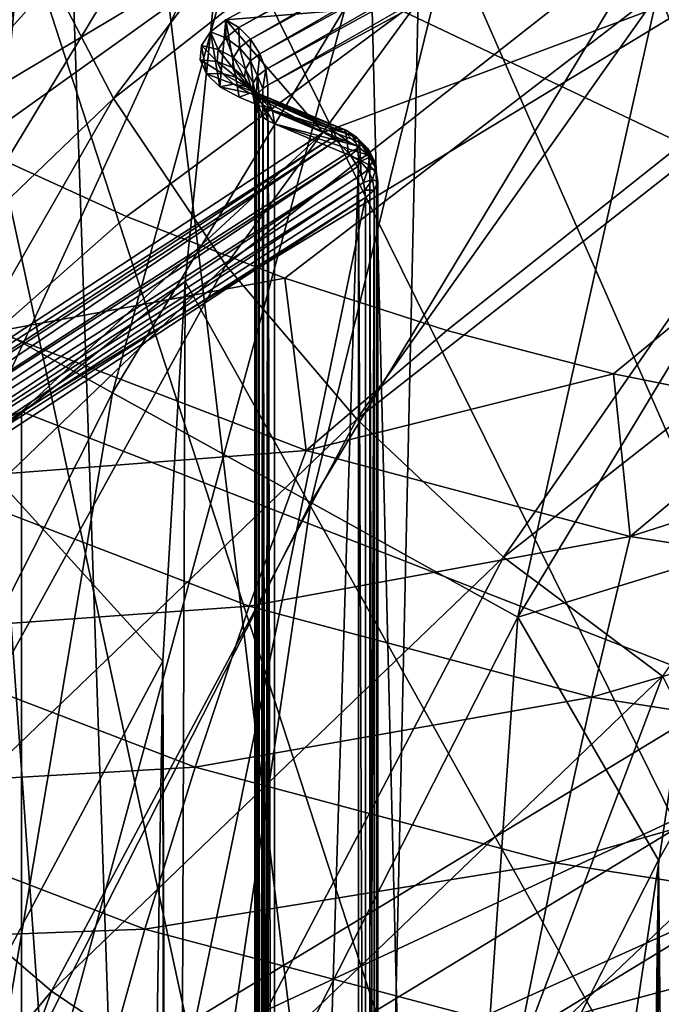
# Model space of a CAD drawing. Header units: metres. Extents: x -109 to 109, y -78 to 121.
# Tile 638 of 656: x -18.58 to -17.41, y -26.57 to -24.77. Entities that reach past the tile are written whole.
import ezdxf

# ---------------------------------------------------------------- set-up
doc = ezdxf.new("R2010")
doc.units = ezdxf.units.M
doc.layers.add('solid_508554_SW0001', color=7, linetype='CONTINUOUS')

msp = doc.modelspace()

# ---------------------------------------------------------------- linework, layer by layer
at = {"layer": 'solid_508554_SW0001'}
for points in [[(-18.938959, -24.858015, -28.78706), (-19.199579, -24.698967, -28.871626), (-5.75, -15.767006, -33.620834)], [(-18.667185, -25.00234, -28.710321), (-18.938959, -24.858015, -28.78706), (-5.75, -15.767006, -33.620834)], [(-18.386297, -25.130838, -28.641996), (-18.667185, -25.00234, -28.710321), (-5.75, -15.767006, -33.620834)], [(-18.097937, -25.242777, -28.582478), (-18.386297, -25.130838, -28.641996), (-5.75, -15.767006, -33.620834)], [(-17.802366, -25.338112, -28.531788), (-18.097937, -25.242777, -28.582478), (-5.75, -15.767006, -33.620834)], [(-17.499182, -25.416941, -28.489874), (-17.802366, -25.338112, -28.531788), (-5.75, -15.767006, -33.620834)], [(-17.189466, -25.478918, -28.456921), (-17.499182, -25.416941, -28.489874), (-5.75, -15.767006, -33.620834)], [(-17.245073, -20.810415, -61), (-17.466576, -21.391516, -61), (-14.749202, -31.574373, -61)], [(-17.466576, -21.391516, -61), (-17.665234, -21.992289, -61), (-14.749202, -31.574373, -61)], [(-18.132528, -35.025974, 6.401438), (-18.551504, -22.714123, -1.026166), (-19.574522, -21.858002, 0.456679)], [(-19.132441, -34.18919, 7.850794), (-18.132528, -35.025974, 6.401438), (-19.574522, -21.858002, 0.456679)], [(-17.665234, -21.992289, -61), (-17.839844, -22.611622, -61), (-14.749202, -31.574373, -61)], [(-17.839844, -22.611622, -61), (-17.989431, -23.248308, -61), (-14.749202, -31.574373, -61)], [(-16.986622, -35.814579, 5.03554), (-17.379122, -23.520947, -2.423625), (-18.551504, -22.714123, -1.026166)], [(-18.132528, -35.025974, 6.401438), (-16.986622, -35.814579, 5.03554), (-18.551504, -22.714123, -1.026166)], [(-17.989431, -23.248308, -61), (-18.113123, -23.901052, -61), (-14.749202, -31.574373, -61)], [(-18.969759, -23.390863, -14.314164), (-19.085489, -26.21608, -19.207582), (-18.133165, -27.263664, -21.022051)], [(-18.969759, -23.390863, -14.314164), (-18.133165, -27.263664, -21.022051), (-17.357225, -28.344933, -22.894863)], [(-16.897495, -24.138918, -15.609831), (-18.969759, -23.390863, -14.314164), (-17.357225, -28.344933, -22.894863)], [(-16.220146, -23.474487, 35.87389), (-17.972782, -30.030581, 40.9184), (-16.176208, -29.305265, 42.174683)], [(-16.220146, -23.474487, 35.87389), (-17.047892, -23.837442, 35.245232), (-17.972782, -30.030581, 40.9184)], [(-18.333893, -23.905783, -74.723236), (-19.053038, -25.09617, -74.723236), (-18.588671, -23.738413, -74.403091)], [(-18.576471, -24.595446, 26.584503), (-17.571026, -23.80633, 27.951292), (-18.409836, -24.915483, 26.658184)], [(-17.571026, -23.80633, 27.951292), (-17.413408, -24.133446, 28.012714), (-18.409836, -24.915483, 26.658184)], [(-17.047892, -23.837442, 35.245232), (-17.843187, -24.218107, 34.585899), (-17.972782, -30.030581, 40.9184)], [(-18.74811, -25.265102, -74.995102), (-19.053038, -25.09617, -74.723236), (-18.333893, -23.905783, -74.723236)], [(-18.042561, -24.097164, -74.995102), (-18.74811, -25.265102, -74.995102), (-18.333893, -23.905783, -74.723236)], [(-18.113123, -23.901052, -61), (-18.210079, -24.568443, -61), (-14.749202, -31.574373, -61)], [(-17.784168, -24.015579, 33.546978), (-19.165596, -24.800383, 32.187656), (-17.906483, -24.032631, 33.692188)], [(-19.023275, -24.811388, 32.061317), (-19.165596, -24.800383, 32.187656), (-17.784168, -24.015579, 33.546978)], [(-17.652105, -24.032413, 33.410545), (-19.023275, -24.811388, 32.061317), (-17.784168, -24.015579, 33.546978)], [(-16.81093, -24.017006, 33.401325), (-18.205173, -24.772152, 32.093372), (-17.274574, -24.695345, 32.226406)], [(-18.181587, -24.786373, 32.078533), (-18.205173, -24.772152, 32.093372), (-16.81093, -24.017006, 33.401325)], [(-16.95022, -24.113001, 33.244846), (-18.181587, -24.786373, 32.078533), (-16.81093, -24.017006, 33.401325)], [(-17.906483, -24.032631, 33.692188), (-19.297411, -24.822832, 32.323517), (-18.014605, -24.082952, 33.840897)], [(-19.165596, -24.800383, 32.187656), (-19.297411, -24.822832, 32.323517), (-17.906483, -24.032631, 33.692188)], [(-17.652105, -24.032413, 33.410545), (-18.584095, -24.677492, 32.257332), (-19.023275, -24.811388, 32.061317)], [(-18.014605, -24.082952, 33.840897), (-19.413933, -24.877926, 32.463966), (-18.104607, -24.164713, 33.987705)], [(-19.297411, -24.822832, 32.323517), (-19.413933, -24.877926, 32.463966), (-18.014605, -24.082952, 33.840897)], [(-18.411543, -25.451563, -75.212791), (-18.74811, -25.265102, -74.995102), (-18.042561, -24.097164, -74.995102)], [(-17.721001, -24.308403, -75.212791), (-18.411543, -25.451563, -75.212791), (-18.042561, -24.097164, -74.995102)], [(-16.95022, -24.113001, 33.244846), (-18.160288, -24.807703, 32.07003), (-18.181587, -24.786373, 32.078533)], [(-16.930365, -24.13512, 33.234982), (-18.160288, -24.807703, 32.07003), (-16.95022, -24.113001, 33.244846)], [(-18.409836, -24.915483, 26.658184), (-17.413408, -24.133446, 28.012714), (-18.205057, -25.219099, 26.696959)], [(-17.413408, -24.133446, 28.012714), (-17.219713, -24.445761, 28.036423), (-18.205057, -25.219099, 26.696959)], [(-16.930365, -24.13512, 33.234982), (-18.143393, -24.83404, 32.068726), (-18.160288, -24.807703, 32.07003)], [(-16.914612, -24.162083, 33.23259), (-18.143393, -24.83404, 32.068726), (-16.930365, -24.13512, 33.234982)], [(-16.740446, -24.139076, 33.389893), (-18.128841, -29.914003, 34.987427), (-18.128841, -24.891056, 32.087425)], [(-16.740446, -24.139076, 33.389893), (-16.740446, -29.162024, 36.289894), (-18.128841, -29.914003, 34.987427)], [(-16.740446, -24.139076, 33.389893), (-18.128841, -24.891056, 32.087425), (-16.90451, -24.191244, 33.237911)], [(-16.914612, -24.162083, 33.23259), (-18.132557, -24.862801, 32.074741), (-18.143393, -24.83404, 32.068726)], [(-16.90451, -24.191244, 33.237911), (-18.132557, -24.862801, 32.074741), (-16.914612, -24.162083, 33.23259)], [(-18.104607, -24.164713, 33.987705), (-19.510925, -24.963657, 32.603893), (-18.173218, -24.274942, 34.127277)], [(-19.413933, -24.877926, 32.463966), (-19.510925, -24.963657, 32.603893), (-18.104607, -24.164713, 33.987705)], [(-16.90451, -24.191244, 33.237911), (-18.128841, -24.891056, 32.087425), (-18.132557, -24.862801, 32.074741)], [(-17.843187, -24.218107, 34.585899), (-19.63987, -30.829468, 39.534691), (-17.972782, -30.030581, 40.9184)], [(-17.843187, -24.218107, 34.585899), (-18.604519, -24.615755, 33.897156), (-19.63987, -30.829468, 39.534691)], [(-18.701353, -24.265934, 26.477512), (-18.576471, -24.595446, 26.584503), (-19.44054, -25.425375, 25.147022)], [(-18.173218, -24.274942, 34.127277), (-19.584866, -25.076914, 32.73822), (-18.604519, -24.615755, 33.897156)], [(-19.510925, -24.963657, 32.603893), (-19.584866, -25.076914, 32.73822), (-18.173218, -24.274942, 34.127277)], [(-18.050648, -25.651503, -75.371582), (-18.411543, -25.451563, -75.212791), (-17.721001, -24.308403, -75.212791)], [(-17.376194, -24.534912, -75.371582), (-18.050648, -25.651503, -75.371582), (-17.721001, -24.308403, -75.212791)], [(-18.707024, -24.331333, -5.906061), (-17.548359, -40.58149, 3.166635), (-19.011023, -39.783382, 4.548999)], [(-18.707024, -24.331333, -5.906061), (-17.939276, -24.729208, -6.595201), (-17.548359, -40.58149, 3.166635)], [(-18.565868, -24.47917, -60.973343), (-18.92256, -24.434103, -60.892982), (-19.025051, -25.538431, -60.892982)], [(-18.205057, -25.219099, 26.696959), (-17.219713, -24.445761, 28.036423), (-17.966581, -25.499708, 26.699986)], [(-17.219713, -24.445761, 28.036423), (-16.994146, -24.736498, 28.021902), (-17.966581, -25.499708, 26.699986)], [(-17.410236, -24.45602, -7.445719), (-17.137711, -25.110044, -7.254829), (-17.939276, -24.729208, -6.595201)], [(-18.666147, -25.559782, -60.973343), (-18.565868, -24.47917, -60.973343), (-19.025051, -25.538431, -60.892982)], [(-18.666147, -25.559782, -60.973343), (-18.210079, -24.568443, -61), (-18.565868, -24.47917, -60.973343)], [(-17.673256, -25.86058, -75.46801), (-18.050648, -25.651503, -75.371582), (-17.376194, -24.534912, -75.371582)], [(-17.015629, -24.771774, -75.46801), (-17.673256, -25.86058, -75.46801), (-17.376194, -24.534912, -75.371582)], [(-18.514803, -24.695494, 32.197105), (-18.777748, -24.988598, 31.718481), (-18.087002, -24.574907, 32.435013)], [(-18.584095, -24.677492, 32.257332), (-18.087002, -24.574907, 32.435013), (-18.777748, -24.988598, 31.718481)], [(-18.666147, -25.559782, -60.973343), (-18.279388, -25.248926, -61), (-18.210079, -24.568443, -61)], [(-18.210079, -24.568443, -61), (-18.279388, -25.248926, -61), (-14.749202, -31.574373, -61)], [(-19.918983, -25.452042, 30.799839), (-18.514803, -24.695494, 32.197105), (-18.627588, -24.610552, 32.257343)], [(-19.44054, -25.425375, 25.147022), (-18.576471, -24.595446, 26.584503), (-19.266151, -25.737968, 25.233599)], [(-18.576471, -24.595446, 26.584503), (-18.409836, -24.915483, 26.658184), (-19.266151, -25.737968, 25.233599)], [(-19.918983, -25.452042, 30.799839), (-19.798378, -25.531889, 30.748426), (-18.514803, -24.695494, 32.197105)], [(-18.514803, -24.695494, 32.197105), (-19.798378, -25.531889, 30.748426), (-18.777748, -24.988598, 31.718481)], [(-17.274578, -25.994383, 32.976406), (-17.274574, -24.695345, 32.226406), (-18.577585, -25.486036, 30.856888)], [(-18.027857, -24.977638, 31.737461), (-18.577585, -25.486036, 30.856888), (-17.274574, -24.695345, 32.226406)], [(-18.205173, -24.772152, 32.093372), (-18.027857, -24.977638, 31.737461), (-17.274574, -24.695345, 32.226406)], [(-17.966581, -25.499708, 26.699986), (-16.994146, -24.736498, 28.021902), (-17.699585, -25.751219, 26.667196)], [(-17.939276, -24.729208, -6.595201), (-17.137711, -25.110044, -7.254829), (-17.548359, -40.58149, 3.166635)], [(-16.994146, -24.736498, 28.021902), (-16.7416, -24.999352, 27.969469), (-17.699585, -25.751219, 26.667196)], [(-18.205173, -24.772152, 32.093372), (-18.233477, -24.794178, 32.055225), (-18.216427, -24.894051, 31.882238)], [(-18.205526, -24.804985, 32.046288), (-18.233477, -24.794178, 32.055225), (-18.205173, -24.772152, 32.093372)], [(-18.205173, -24.772152, 32.093372), (-18.216427, -24.894051, 31.882238), (-18.181068, -24.913359, 31.848795)], [(-18.181587, -24.786373, 32.078533), (-18.205526, -24.804985, 32.046288), (-18.205173, -24.772152, 32.093372)], [(-18.205173, -24.772152, 32.093372), (-18.181068, -24.913359, 31.848795), (-18.027857, -24.977638, 31.737461)], [(-17.015629, -24.771774, -75.46801), (-17.062527, -25.673107, -75.5), (-17.673256, -25.86058, -75.46801)], [(-18.180279, -24.823238, 32.043106), (-18.205526, -24.804985, 32.046288), (-18.181587, -24.786373, 32.078533)], [(-18.160288, -24.807703, 32.07003), (-18.180279, -24.823238, 32.043106), (-18.181587, -24.786373, 32.078533)], [(-18.233477, -24.794178, 32.055225), (-18.249372, -24.819117, 32.012032), (-18.240545, -24.870821, 31.922474)], [(-18.218987, -24.826065, 32.009762), (-18.249372, -24.819117, 32.012032), (-18.233477, -24.794178, 32.055225)], [(-18.233477, -24.794178, 32.055225), (-18.240545, -24.870821, 31.922474), (-18.216427, -24.894051, 31.882238)], [(-18.205526, -24.804985, 32.046288), (-18.218987, -24.826065, 32.009762), (-18.233477, -24.794178, 32.055225)], [(-18.191517, -24.840837, 32.012604), (-18.218987, -24.826065, 32.009762), (-18.205526, -24.804985, 32.046288)], [(-18.180279, -24.823238, 32.043106), (-18.191517, -24.840837, 32.012604), (-18.205526, -24.804985, 32.046288)], [(-18.160248, -24.847136, 32.046017), (-18.180279, -24.823238, 32.043106), (-18.160288, -24.807703, 32.07003)], [(-18.143393, -24.83404, 32.068726), (-18.160248, -24.847136, 32.046017), (-18.160288, -24.807703, 32.07003)], [(-18.249372, -24.819117, 32.012032), (-18.251783, -24.845261, 31.966747), (-18.240545, -24.870821, 31.922474)], [(-18.221041, -24.848173, 31.97146), (-18.251783, -24.845261, 31.966747), (-18.249372, -24.819117, 32.012032)], [(-18.218987, -24.826065, 32.009762), (-18.221041, -24.848173, 31.97146), (-18.249372, -24.819117, 32.012032)], [(-18.193233, -24.859293, 31.980621), (-18.221041, -24.848173, 31.97146), (-18.218987, -24.826065, 32.009762)], [(-18.191517, -24.840837, 32.012604), (-18.193233, -24.859293, 31.980621), (-18.218987, -24.826065, 32.009762)], [(-18.169722, -24.861971, 32.020294), (-18.191517, -24.840837, 32.012604), (-18.180279, -24.823238, 32.043106)], [(-18.160248, -24.847136, 32.046017), (-18.169722, -24.861971, 32.020294), (-18.180279, -24.823238, 32.043106)], [(-18.171167, -24.877529, 31.993324), (-18.193233, -24.859293, 31.980621), (-18.191517, -24.840837, 32.012604)], [(-18.169722, -24.861971, 32.020294), (-18.171167, -24.877529, 31.993324), (-18.191517, -24.840837, 32.012604)], [(-18.147398, -24.874332, 32.054737), (-18.160248, -24.847136, 32.046017), (-18.143393, -24.83404, 32.068726)], [(-18.132557, -24.862801, 32.074741), (-18.147398, -24.874332, 32.054737), (-18.143393, -24.83404, 32.068726)], [(-18.211548, -24.869793, 31.934006), (-18.240545, -24.870821, 31.922474), (-18.251783, -24.845261, 31.966747)], [(-18.221041, -24.848173, 31.97146), (-18.211548, -24.869793, 31.934006), (-18.251783, -24.845261, 31.966747)], [(-18.185307, -24.87734, 31.949343), (-18.211548, -24.869793, 31.934006), (-18.221041, -24.848173, 31.97146)], [(-18.193233, -24.859293, 31.980621), (-18.185307, -24.87734, 31.949343), (-18.221041, -24.848173, 31.97146)], [(-18.164484, -24.892742, 31.966949), (-18.185307, -24.87734, 31.949343), (-18.193233, -24.859293, 31.980621)], [(-18.171167, -24.877529, 31.993324), (-18.164484, -24.892742, 31.966949), (-18.193233, -24.859293, 31.980621)], [(-18.157011, -24.901094, 32.008324), (-18.171167, -24.877529, 31.993324), (-18.169722, -24.861971, 32.020294)], [(-18.155741, -24.887396, 32.032082), (-18.169722, -24.861971, 32.020294), (-18.160248, -24.847136, 32.046017)], [(-18.155741, -24.887396, 32.032082), (-18.157011, -24.901094, 32.008324), (-18.169722, -24.861971, 32.020294)], [(-18.147398, -24.874332, 32.054737), (-18.155741, -24.887396, 32.032082), (-18.160248, -24.847136, 32.046017)], [(-18.211548, -24.869793, 31.934006), (-18.191156, -24.889441, 31.899965), (-18.240545, -24.870821, 31.922474)], [(-18.191156, -24.889441, 31.899965), (-18.216427, -24.894051, 31.882238), (-18.240545, -24.870821, 31.922474)], [(-18.16828, -24.893742, 31.920916), (-18.191156, -24.889441, 31.899965), (-18.211548, -24.869793, 31.934006)], [(-18.185307, -24.87734, 31.949343), (-18.16828, -24.893742, 31.920916), (-18.211548, -24.869793, 31.934006)], [(-18.150126, -24.906567, 31.942978), (-18.16828, -24.893742, 31.920916), (-18.185307, -24.87734, 31.949343)], [(-18.164484, -24.892742, 31.966949), (-18.150126, -24.906567, 31.942978), (-18.185307, -24.87734, 31.949343)], [(-18.151119, -24.914488, 31.985096), (-18.164484, -24.892742, 31.966949), (-18.171167, -24.877529, 31.993324)], [(-18.157011, -24.901094, 32.008324), (-18.151119, -24.914488, 31.985096), (-18.171167, -24.877529, 31.993324)], [(-18.147398, -24.874332, 32.054737), (-18.149879, -24.911966, 32.051208), (-18.155741, -24.887396, 32.032082)], [(-18.147398, -24.874332, 32.054737), (-18.145102, -24.90447, 32.064194), (-18.149879, -24.911966, 32.051208)], [(-18.132557, -24.862801, 32.074741), (-18.138031, -24.897442, 32.076363), (-18.147398, -24.874332, 32.054737)], [(-18.147398, -24.874332, 32.054737), (-18.138031, -24.897442, 32.076363), (-18.145102, -24.90447, 32.064194)], [(-18.132557, -24.862801, 32.074741), (-18.128841, -24.891056, 32.087425), (-18.138031, -24.897442, 32.076363)], [(-18.191156, -24.889441, 31.899965), (-18.161263, -24.905771, 31.87167), (-18.216427, -24.894051, 31.882238)], [(-18.161263, -24.905771, 31.87167), (-18.181068, -24.913359, 31.848795), (-18.216427, -24.894051, 31.882238)], [(-18.191156, -24.889441, 31.899965), (-18.143318, -24.907373, 31.897287), (-18.161263, -24.905771, 31.87167)], [(-18.16828, -24.893742, 31.920916), (-18.143318, -24.907373, 31.897287), (-18.191156, -24.889441, 31.899965)], [(-18.16828, -24.893742, 31.920916), (-18.129078, -24.918056, 31.923054), (-18.143318, -24.907373, 31.897287)], [(-18.150126, -24.906567, 31.942978), (-18.129078, -24.918056, 31.923054), (-18.16828, -24.893742, 31.920916)], [(-18.138474, -24.926659, 31.963985), (-18.150126, -24.906567, 31.942978), (-18.164484, -24.892742, 31.966949)], [(-18.151119, -24.914488, 31.985096), (-18.138474, -24.926659, 31.963985), (-18.164484, -24.892742, 31.966949)], [(-18.155741, -24.887396, 32.032082), (-18.152248, -24.919743, 32.037739), (-18.157011, -24.901094, 32.008324)], [(-18.155741, -24.887396, 32.032082), (-18.149879, -24.911966, 32.051208), (-18.152248, -24.919743, 32.037739)], [(-18.145102, -29.927418, 34.964191), (-18.145102, -24.90447, 32.064194), (-18.138031, -24.897442, 32.076363)], [(-18.138031, -29.920389, 34.976364), (-18.145102, -29.927418, 34.964191), (-18.138031, -24.897442, 32.076363)], [(-18.138031, -29.920389, 34.976364), (-18.128841, -24.891056, 32.087425), (-18.128841, -29.914003, 34.987427)], [(-18.138031, -29.920389, 34.976364), (-18.138031, -24.897442, 32.076363), (-18.128841, -24.891056, 32.087425)], [(-19.266151, -25.737968, 25.233599), (-18.409836, -24.915483, 26.658184), (-19.051849, -26.032436, 25.288219)], [(-18.409836, -24.915483, 26.658184), (-18.205057, -25.219099, 26.696959), (-19.051849, -26.032436, 25.288219)], [(-18.161263, -24.905771, 31.87167), (-18.027857, -24.977638, 31.737461), (-18.181068, -24.913359, 31.848795)], [(-18.161263, -24.905771, 31.87167), (-18.013607, -24.971302, 31.753414), (-18.027857, -24.977638, 31.737461)], [(-18.161263, -24.905771, 31.87167), (-18.007927, -24.97003, 31.760494), (-18.013607, -24.971302, 31.753414)], [(-18.161263, -24.905771, 31.87167), (-18.143318, -24.907373, 31.897287), (-18.007927, -24.97003, 31.760494)], [(-18.157011, -24.901094, 32.008324), (-18.152248, -24.919743, 32.037739), (-18.152147, -24.92761, 32.024113)], [(-18.157011, -24.901094, 32.008324), (-18.152147, -24.92761, 32.024113), (-18.14958, -24.935371, 32.01067)], [(-18.157011, -24.901094, 32.008324), (-18.14958, -24.935371, 32.01067), (-18.151119, -24.914488, 31.985096)], [(-18.152248, -29.94269, 34.93774), (-18.152248, -24.919743, 32.037739), (-18.149879, -24.911966, 32.051208)], [(-18.149879, -29.934914, 34.95121), (-18.152248, -29.94269, 34.93774), (-18.149879, -24.911966, 32.051208)], [(-18.151119, -24.914488, 31.985096), (-18.14958, -24.935371, 32.01067), (-18.144609, -24.942835, 31.997742)], [(-18.151119, -24.914488, 31.985096), (-18.144609, -24.942835, 31.997742), (-18.13736, -24.949818, 31.985649)], [(-18.151119, -24.914488, 31.985096), (-18.13736, -24.949818, 31.985649), (-18.138474, -24.926659, 31.963985)], [(-18.150126, -24.906567, 31.942978), (-18.119936, -24.936773, 31.94644), (-18.129078, -24.918056, 31.923054)], [(-18.138474, -24.926659, 31.963985), (-18.119936, -24.936773, 31.94644), (-18.150126, -24.906567, 31.942978)], [(-18.149879, -29.934914, 34.95121), (-18.149879, -24.911966, 32.051208), (-18.145102, -24.90447, 32.064194)], [(-18.145102, -29.927418, 34.964191), (-18.149879, -29.934914, 34.95121), (-18.145102, -24.90447, 32.064194)], [(-18.143318, -24.907373, 31.897287), (-17.989624, -24.971842, 31.786728), (-18.007927, -24.97003, 31.760494)], [(-18.143318, -24.907373, 31.897287), (-18.129078, -24.918056, 31.923054), (-17.989624, -24.971842, 31.786728)], [(-18.152147, -29.950558, 34.924114), (-18.152147, -24.92761, 32.024113), (-18.152248, -24.919743, 32.037739)], [(-18.152248, -29.94269, 34.93774), (-18.152147, -29.950558, 34.924114), (-18.152248, -24.919743, 32.037739)], [(-18.152147, -29.950558, 34.924114), (-18.14958, -24.935371, 32.01067), (-18.152147, -24.92761, 32.024113)], [(-18.138474, -24.926659, 31.963985), (-18.116789, -24.96166, 31.965137), (-18.119936, -24.936773, 31.94644)], [(-18.138474, -24.926659, 31.963985), (-18.12801, -24.956144, 31.974689), (-18.116789, -24.96166, 31.965137)], [(-18.138474, -24.926659, 31.963985), (-18.13736, -24.949818, 31.985649), (-18.12801, -24.956144, 31.974689)], [(-18.129078, -24.918056, 31.923054), (-17.975376, -24.982965, 31.812757), (-17.986248, -24.973438, 31.792295)], [(-18.129078, -24.918056, 31.923054), (-18.119936, -24.936773, 31.94644), (-17.975376, -24.982965, 31.812757)], [(-18.129078, -24.918056, 31.923054), (-17.986248, -24.973438, 31.792295), (-17.989624, -24.971842, 31.786728)], [(-18.152147, -29.950558, 34.924114), (-18.14958, -29.958319, 34.910667), (-18.14958, -24.935371, 32.01067)], [(-18.14958, -29.958319, 34.910667), (-18.144609, -24.942835, 31.997742), (-18.14958, -24.935371, 32.01067)], [(-18.14958, -29.958319, 34.910667), (-18.144609, -29.965784, 34.897739), (-18.144609, -24.942835, 31.997742)], [(-18.144609, -29.965784, 34.897739), (-18.13736, -24.949818, 31.985649), (-18.144609, -24.942835, 31.997742)], [(-18.144609, -29.965784, 34.897739), (-18.13736, -29.972765, 34.885647), (-18.13736, -24.949818, 31.985649)], [(-18.12801, -29.979092, 34.874691), (-18.12801, -24.956144, 31.974689), (-18.13736, -24.949818, 31.985649)], [(-18.13736, -29.972765, 34.885647), (-18.12801, -29.979092, 34.874691), (-18.13736, -24.949818, 31.985649)], [(-18.119936, -24.936773, 31.94644), (-18.116789, -24.96166, 31.965137), (-17.966568, -25.001621, 31.835649)], [(-18.119936, -24.936773, 31.94644), (-17.966568, -25.001621, 31.835649), (-17.970253, -24.991489, 31.824728)], [(-18.119936, -24.936773, 31.94644), (-17.970253, -24.991489, 31.824728), (-17.975376, -24.982965, 31.812757)], [(-18.12801, -24.956144, 31.974689), (-18.116789, -29.984608, 34.865139), (-18.116789, -24.96166, 31.965137)], [(-18.12801, -29.979092, 34.874691), (-18.116789, -29.984608, 34.865139), (-18.12801, -24.956144, 31.974689)], [(-18.116789, -29.984608, 34.865139), (-17.963579, -25.025938, 31.853802), (-18.116789, -24.96166, 31.965137)], [(-17.964334, -25.013145, 31.845375), (-18.116789, -24.96166, 31.965137), (-17.963579, -25.025938, 31.853802)], [(-17.966568, -25.001621, 31.835649), (-18.116789, -24.96166, 31.965137), (-17.964334, -25.013145, 31.845375)], [(-18.007927, -24.97003, 31.760494), (-17.987032, -24.977295, 31.759647), (-18.013607, -24.971302, 31.753414)], [(-18.007927, -24.97003, 31.760494), (-17.989624, -24.971842, 31.786728), (-17.987032, -24.977295, 31.759647)], [(-18.027857, -24.977638, 31.737461), (-19.235468, -25.769627, 30.365698), (-18.577585, -25.486036, 30.856888)], [(-18.010914, -24.986814, 31.726484), (-19.235468, -25.769627, 30.365698), (-18.027857, -24.977638, 31.737461)], [(-18.010914, -24.986814, 31.726484), (-19.214237, -25.779978, 30.354584), (-19.235468, -25.769627, 30.365698)], [(-18.010914, -24.986814, 31.726484), (-18.004021, -24.991821, 31.722752), (-19.214237, -25.779978, 30.354584)], [(-18.013607, -24.971302, 31.753414), (-18.010914, -24.986814, 31.726484), (-18.027857, -24.977638, 31.737461)], [(-18.013607, -24.971302, 31.753414), (-17.984304, -24.992813, 31.732677), (-18.010914, -24.986814, 31.726484)], [(-18.013607, -24.971302, 31.753414), (-17.987032, -24.977295, 31.759647), (-17.984304, -24.992813, 31.732677)], [(-17.984304, -24.992813, 31.732677), (-18.004021, -24.991821, 31.722752), (-18.010914, -24.986814, 31.726484)], [(-17.989624, -24.971842, 31.786728), (-17.986248, -24.973438, 31.792295), (-17.987032, -24.977295, 31.759647)], [(-17.986248, -24.973438, 31.792295), (-17.963991, -24.989519, 31.769089), (-17.987032, -24.977295, 31.759647)], [(-17.987032, -24.977295, 31.759647), (-17.961235, -25.005032, 31.742121), (-17.984304, -24.992813, 31.732677)], [(-17.987032, -24.977295, 31.759647), (-17.963991, -24.989519, 31.769089), (-17.961235, -25.005032, 31.742121)], [(-17.968086, -24.985151, 31.800583), (-17.963991, -24.989519, 31.769089), (-17.986248, -24.973438, 31.792295)], [(-17.968086, -24.985151, 31.800583), (-17.986248, -24.973438, 31.792295), (-17.975376, -24.982965, 31.812757)], [(-17.968086, -24.985151, 31.800583), (-17.975376, -24.982965, 31.812757), (-17.970253, -24.991489, 31.824728)], [(-17.95454, -25.000353, 31.81076), (-17.968086, -24.985151, 31.800583), (-17.970253, -24.991489, 31.824728)], [(-17.968086, -24.985151, 31.800583), (-17.946098, -25.007021, 31.781046), (-17.963991, -24.989519, 31.769089)], [(-17.95454, -25.000353, 31.81076), (-17.946098, -25.007021, 31.781046), (-17.968086, -24.985151, 31.800583)], [(-18.004021, -24.991821, 31.722752), (-19.194454, -25.795527, 30.347631), (-19.214237, -25.779978, 30.354584)], [(-18.004021, -24.991821, 31.722752), (-17.98213, -25.013643, 31.714325), (-19.194454, -25.795527, 30.347631)], [(-18.624086, -25.339874, -28.557552), (-18.667185, -25.00234, -28.710321), (-18.386297, -25.130838, -28.641996)], [(-17.984304, -24.992813, 31.732677), (-17.98213, -25.013643, 31.714325), (-18.004021, -24.991821, 31.722752)], [(-17.961235, -25.005032, 31.742121), (-17.98213, -25.013643, 31.714325), (-17.984304, -24.992813, 31.732677)], [(-17.961235, -25.005032, 31.742121), (-17.978189, -25.018797, 31.713514), (-17.98213, -25.013643, 31.714325)], [(-17.960035, -25.030209, 31.722332), (-17.978189, -25.018797, 31.713514), (-17.961235, -25.005032, 31.742121)], [(-17.95454, -25.000353, 31.81076), (-17.970253, -24.991489, 31.824728), (-17.966568, -25.001621, 31.835649)], [(-17.946043, -25.018248, 31.821972), (-17.95454, -25.000353, 31.81076), (-17.966568, -25.001621, 31.835649)], [(-17.946043, -25.018248, 31.821972), (-17.966568, -25.001621, 31.835649), (-17.964334, -25.013145, 31.845375)], [(-17.963991, -24.989519, 31.769089), (-17.943317, -25.022541, 31.754084), (-17.961235, -25.005032, 31.742121)], [(-17.963991, -24.989519, 31.769089), (-17.946098, -25.007021, 31.781046), (-17.943317, -25.022541, 31.754084)], [(-17.960035, -25.030209, 31.722332), (-17.961235, -25.005032, 31.742121), (-17.943317, -25.022541, 31.754084)], [(-17.95454, -25.000353, 31.81076), (-17.934765, -25.028421, 31.794575), (-17.946098, -25.007021, 31.781046)], [(-17.946043, -25.018248, 31.821972), (-17.934765, -25.028421, 31.794575), (-17.95454, -25.000353, 31.81076)], [(-17.699585, -25.751219, 26.667196), (-16.7416, -24.999352, 27.969469), (-17.409859, -25.968174, 26.599304)], [(-17.98213, -25.013643, 31.714325), (-17.978189, -25.018797, 31.713514), (-19.194454, -25.795527, 30.347631)], [(-17.978189, -25.018797, 31.713514), (-19.177465, -25.815212, 30.345318), (-19.194454, -25.795527, 30.347631)], [(-17.978189, -25.018797, 31.713514), (-17.96509, -25.040344, 31.713373), (-19.177465, -25.815212, 30.345318)], [(-17.960035, -25.030209, 31.722332), (-17.96509, -25.040344, 31.713373), (-17.978189, -25.018797, 31.713514)], [(-17.946043, -25.018248, 31.821972), (-17.964334, -25.013145, 31.845375), (-17.963579, -25.025938, 31.853802)], [(-17.946043, -25.018248, 31.821972), (-17.963579, -25.025938, 31.853802), (-17.943148, -25.03767, 31.833485)], [(-17.946445, -25.045427, 31.732525), (-17.960035, -25.030209, 31.722332), (-17.943317, -25.022541, 31.754084)], [(-17.946445, -25.045427, 31.732525), (-17.943317, -25.022541, 31.754084), (-17.931967, -25.043957, 31.767624)], [(-17.946098, -25.007021, 31.781046), (-17.931967, -25.043957, 31.767624), (-17.943317, -25.022541, 31.754084)], [(-17.946098, -25.007021, 31.781046), (-17.934765, -25.028421, 31.794575), (-17.931967, -25.043957, 31.767624)], [(-17.946043, -25.018248, 31.821972), (-17.943148, -25.03767, 31.833485), (-17.934765, -25.028421, 31.794575)], [(-17.96509, -25.040344, 31.713373), (-19.164429, -25.837694, 30.347801), (-19.177465, -25.815212, 30.345318)], [(-17.96509, -25.040344, 31.713373), (-17.958961, -25.05447, 31.715641), (-19.164429, -25.837694, 30.347801)], [(-18.116789, -29.984608, 34.865139), (-17.963579, -30.048887, 34.753803), (-17.963579, -25.025938, 31.853802)], [(-17.960035, -25.030209, 31.722332), (-17.958961, -25.05447, 31.715641), (-17.96509, -25.040344, 31.713373)], [(-17.943148, -30.060617, 34.733486), (-17.963579, -25.025938, 31.853802), (-17.963579, -30.048887, 34.753803)], [(-17.943148, -30.060617, 34.733486), (-17.943148, -25.03767, 31.833485), (-17.963579, -25.025938, 31.853802)], [(-17.946445, -25.045427, 31.732525), (-17.958961, -25.05447, 31.715641), (-17.960035, -25.030209, 31.722332)], [(-17.934765, -25.028421, 31.794575), (-17.943148, -25.03767, 31.833485), (-17.930885, -25.052032, 31.808607)], [(-17.930885, -30.07498, 34.708607), (-17.930885, -25.052032, 31.808607), (-17.943148, -25.03767, 31.833485)], [(-17.943148, -30.060617, 34.733486), (-17.930885, -30.07498, 34.708607), (-17.943148, -25.03767, 31.833485)], [(-17.934765, -25.028421, 31.794575), (-17.930885, -25.052032, 31.808607), (-17.931967, -25.043957, 31.767624)], [(-17.958961, -25.05447, 31.715641), (-17.954554, -25.068632, 31.719584), (-19.164429, -25.837694, 30.347801)], [(-17.946445, -25.045427, 31.732525), (-17.954554, -25.068632, 31.719584), (-17.958961, -25.05447, 31.715641)], [(-17.937918, -25.063353, 31.743757), (-17.954554, -25.068632, 31.719584), (-17.946445, -25.045427, 31.732525)], [(-17.937918, -25.063353, 31.743757), (-17.946445, -25.045427, 31.732525), (-17.931967, -25.043957, 31.767624)], [(-17.937918, -25.063353, 31.743757), (-17.931967, -25.043957, 31.767624), (-17.928082, -25.067585, 31.781668)], [(-17.931967, -25.043957, 31.767624), (-17.930885, -25.052032, 31.808607), (-17.928082, -25.067585, 31.781668)], [(-17.928082, -30.090532, 34.681667), (-17.928082, -25.067585, 31.781668), (-17.930885, -25.052032, 31.808607)], [(-17.930885, -30.07498, 34.708607), (-17.928082, -30.090532, 34.681667), (-17.930885, -25.052032, 31.808607)], [(-17.954554, -25.068632, 31.719584), (-19.156235, -25.861437, 30.354912), (-19.164429, -25.837694, 30.347801)], [(-17.954554, -25.068632, 31.719584), (-17.951883, -25.082596, 31.725082), (-19.156235, -25.861437, 30.354912)], [(-17.937918, -25.063353, 31.743757), (-17.951883, -25.082596, 31.725082), (-17.954554, -25.068632, 31.719584)], [(-17.937918, -25.063353, 31.743757), (-17.935013, -25.082813, 31.755293), (-17.951883, -25.082596, 31.725082)], [(-17.937918, -25.063353, 31.743757), (-17.928082, -25.067585, 31.781668), (-17.935013, -25.082813, 31.755293)], [(-17.935013, -30.105761, 34.655293), (-17.935013, -25.082813, 31.755293), (-17.928082, -25.067585, 31.781668)], [(-17.928082, -30.090532, 34.681667), (-17.935013, -30.105761, 34.655293), (-17.928082, -25.067585, 31.781668)], [(-17.951883, -25.082596, 31.725082), (-17.950979, -25.096216, 31.732077), (-19.156235, -25.861437, 30.354912)], [(-17.951883, -25.082596, 31.725082), (-17.935013, -25.082813, 31.755293), (-17.950979, -25.096216, 31.732077)], [(-17.935013, -25.082813, 31.755293), (-17.950979, -30.119164, 34.632076), (-17.950979, -25.096216, 31.732077)], [(-17.935013, -30.105761, 34.655293), (-17.950979, -30.119164, 34.632076), (-17.935013, -25.082813, 31.755293)], [(-19.156235, -25.861437, 30.354912), (-17.950979, -25.096216, 31.732077), (-19.15344, -25.884827, 30.366165)], [(-19.15344, -30.907774, 33.266167), (-19.15344, -25.884827, 30.366165), (-17.950979, -25.096216, 31.732077)], [(-17.950979, -30.119164, 34.632076), (-19.15344, -30.907774, 33.266167), (-17.950979, -25.096216, 31.732077)], [(-17.137711, -25.110044, -7.254829), (-15.952143, -41.312824, 1.899931), (-17.548359, -40.58149, 3.166635)], [(-18.624086, -25.339874, -28.557552), (-18.386297, -25.130838, -28.641996), (-18.097937, -25.242777, -28.582478)], [(-19.051849, -26.032436, 25.288219), (-18.205057, -25.219099, 26.696959), (-18.802282, -26.302389, 25.3097)], [(-18.205057, -25.219099, 26.696959), (-17.966581, -25.499708, 26.699986), (-18.802282, -26.302389, 25.3097)], [(-18.666147, -25.559782, -60.973343), (-18.320045, -25.940769, -61), (-18.279388, -25.248926, -61)], [(-18.624086, -25.339874, -28.557552), (-18.097937, -25.242777, -28.582478), (-18.058973, -25.556599, -28.442318)], [(-18.279388, -25.248926, -61), (-18.320045, -25.940769, -61), (-18.302567, -31.574373, -61)], [(-18.279388, -25.248926, -61), (-18.302567, -31.574373, -61), (-14.749202, -31.574373, -61)], [(-18.058973, -25.556599, -28.442318), (-18.097937, -25.242777, -28.582478), (-17.802366, -25.338112, -28.531788)], [(-18.411543, -25.451563, -75.212791), (-19.015593, -26.640354, -75.212791), (-18.74811, -25.265102, -74.995102)], [(-18.624086, -25.339874, -28.557552), (-18.058973, -25.556599, -28.442318), (-18.760437, -25.611135, -28.493872)], [(-18.058973, -25.556599, -28.442318), (-17.802366, -25.338112, -28.531788), (-17.499182, -25.416941, -28.489874)], [(-18.058973, -25.556599, -28.442318), (-17.499182, -25.416941, -28.489874), (-17.468573, -25.713343, -28.358976)], [(-17.468573, -25.713343, -28.358976), (-17.499182, -25.416941, -28.489874), (-17.189466, -25.478918, -28.456921)], [(-18.641233, -26.813818, -75.371582), (-19.015593, -26.640354, -75.212791), (-18.411543, -25.451563, -75.212791)], [(-18.050648, -25.651503, -75.371582), (-18.641233, -26.813818, -75.371582), (-18.411543, -25.451563, -75.212791)], [(-18.577608, -26.785088, 31.606867), (-18.577585, -25.486036, 30.856888), (-19.7363, -26.331018, 29.393337)], [(-19.235468, -25.769627, 30.365698), (-19.7363, -26.331018, 29.393337), (-18.577585, -25.486036, 30.856888)], [(-18.577608, -26.785088, 31.606867), (-17.274578, -25.994383, 32.976406), (-18.577585, -25.486036, 30.856888)], [(-17.468573, -25.713343, -28.358976), (-17.189466, -25.478918, -28.456921), (-16.875416, -25.523508, -28.43321)], [(-18.802282, -26.302389, 25.3097), (-17.966581, -25.499708, 26.699986), (-18.522865, -26.541971, 25.297571)], [(-17.966581, -25.499708, 26.699986), (-17.699585, -25.751219, 26.667196), (-18.522865, -26.541971, 25.297571)], [(-17.468573, -25.713343, -28.358976), (-16.875416, -25.523508, -28.43321), (-16.861269, -25.808506, -28.308376)], [(-18.058973, -25.556599, -28.442318), (-18.162695, -25.840364, -28.371988), (-18.760437, -25.611135, -28.493872)], [(-18.666147, -25.559782, -60.973343), (-18.695232, -26.644323, -60.973339), (-18.320045, -25.940769, -61)], [(-18.058973, -25.556599, -28.442318), (-17.468573, -25.713343, -28.358976), (-18.162695, -25.840364, -28.371988)], [(-18.760437, -25.611135, -28.493872), (-18.162695, -25.840364, -28.371988), (-18.890182, -25.892387, -28.476791)], [(-18.249765, -26.995209, -75.46801), (-18.641233, -26.813818, -75.371582), (-18.050648, -25.651503, -75.371582)], [(-17.673256, -25.86058, -75.46801), (-18.249765, -26.995209, -75.46801), (-18.050648, -25.651503, -75.371582)], [(-17.673256, -25.86058, -75.46801), (-17.062527, -25.673107, -75.5), (-17.41675, -26.303272, -75.5)], [(-17.204815, -47.396229, -75.5), (-17.41675, -26.303272, -75.5), (-17.062527, -25.673107, -75.5)], [(-17.468573, -25.713343, -28.358976), (-17.538509, -26.006086, -28.283873), (-18.162695, -25.840364, -28.371988)], [(-17.468573, -25.713343, -28.358976), (-16.861269, -25.808506, -28.308376), (-17.538509, -26.006086, -28.283873)], [(-18.522865, -26.541971, 25.297571), (-17.699585, -25.751219, 26.667196), (-18.219662, -26.745983, 25.2521)], [(-17.699585, -25.751219, 26.667196), (-17.409859, -25.968174, 26.599304), (-18.219662, -26.745983, 25.2521)], [(-16.861269, -25.808506, -28.308376), (-16.896673, -26.106661, -28.230396), (-17.538509, -26.006086, -28.283873)], [(-18.162695, -25.840364, -28.371988), (-18.261393, -26.133518, -28.348579), (-18.890182, -25.892387, -28.476791)], [(-18.162695, -25.840364, -28.371988), (-17.538509, -26.006086, -28.283873), (-18.261393, -26.133518, -28.348579)], [(-17.673256, -25.86058, -75.46801), (-17.750023, -26.960329, -75.5), (-18.249765, -26.995209, -75.46801)], [(-17.673256, -25.86058, -75.46801), (-17.41675, -26.303272, -75.5), (-17.750023, -26.960329, -75.5)], [(-17.679468, -37.167545, 31.62392), (-17.254055, -26.278004, 26.268764), (-16.791769, -25.884678, 26.950024)], [(-16.791792, -36.370705, 33.004089), (-17.679468, -37.167545, 31.62392), (-16.791769, -25.884678, 26.950024)], [(-18.890182, -25.892387, -28.476791), (-18.261393, -26.133518, -28.348579), (-19.010201, -26.176868, -28.506721)], [(-18.695232, -26.644323, -60.973339), (-18.331123, -26.642216, -61), (-18.320045, -25.940769, -61)], [(-18.320045, -25.940769, -61), (-18.331123, -26.642216, -61), (-18.316841, -29.108295, -61)], [(-18.320045, -25.940769, -61), (-18.316841, -29.108295, -61), (-18.302567, -31.574373, -61)], [(-18.219662, -26.745983, 25.2521), (-17.409859, -25.968174, 26.599304), (-17.679455, -26.681524, 25.569845)], [(-17.409859, -25.968174, 26.599304), (-17.254055, -26.278004, 26.268764), (-17.679455, -26.681524, 25.569845)], [(-17.267433, -26.173727, 33.055958), (-17.274578, -25.994383, 32.976406), (-18.577608, -26.785088, 31.606867)], [(-17.538509, -26.006086, -28.283873), (-17.605059, -26.307783, -28.255922), (-18.261393, -26.133518, -28.348579)], [(-17.538509, -26.006086, -28.283873), (-16.896673, -26.106661, -28.230396), (-17.605059, -26.307783, -28.255922)], [(-16.896673, -26.106661, -28.230396), (-16.930361, -26.413504, -28.199709), (-17.605059, -26.307783, -28.255922)], [(-18.261393, -26.133518, -28.348579), (-18.35269, -26.429007, -28.372656), (-19.010201, -26.176868, -28.506721)], [(-18.261393, -26.133518, -28.348579), (-17.605059, -26.307783, -28.255922), (-18.35269, -26.429007, -28.372656)], [(-19.010201, -26.176868, -28.506721), (-18.35269, -26.429007, -28.372656), (-19.117601, -26.457733, -28.582943)], [(-17.267433, -26.173727, 33.055958), (-18.577608, -26.785088, 31.606867), (-18.569334, -26.964525, 31.686255)], [(-17.267433, -26.173727, 33.055958), (-18.569334, -26.964525, 31.686255), (-17.244551, -26.366234, 33.098072)], [(-19.14674, -27.416323, -21.405005), (-18.133165, -27.263664, -21.022051), (-19.085489, -26.21608, -19.207582)], [(-17.679468, -37.167545, 31.62392), (-17.679455, -26.681524, 25.569845), (-17.254055, -26.278004, 26.268764)], [(-18.802282, -26.302389, 25.3097), (-18.522865, -26.541971, 25.297571), (-19.205175, -27.365593, 23.871017)], [(-17.605059, -26.307783, -28.255922), (-17.666616, -26.611176, -28.275797), (-18.35269, -26.429007, -28.372656)], [(-17.726883, -46.896599, -75.5), (-17.750023, -26.960329, -75.5), (-17.41675, -26.303272, -75.5)], [(-17.471346, -47.155613, -75.5), (-17.726883, -46.896599, -75.5), (-17.41675, -26.303272, -75.5)], [(-17.605059, -26.307783, -28.255922), (-16.930361, -26.413504, -28.199709), (-17.666616, -26.611176, -28.275797)], [(-17.204815, -47.396229, -75.5), (-17.471346, -47.155613, -75.5), (-17.41675, -26.303272, -75.5)], [(-19.736338, -27.630085, 30.14329), (-18.577608, -26.785088, 31.606867), (-19.7363, -26.331018, 29.393337)], [(-18.569334, -26.964525, 31.686255), (-18.543114, -27.157133, 31.728193), (-17.244551, -26.366234, 33.098072)], [(-17.244551, -26.366234, 33.098072), (-18.543114, -27.157133, 31.728193), (-17.209896, -26.566099, 33.097961)], [(-16.930361, -26.413504, -28.199709), (-16.961525, -26.721657, -28.217052), (-17.666616, -26.611176, -28.275797)], [(-18.35269, -26.429007, -28.372656), (-18.434391, -26.719723, -28.44364), (-19.117601, -26.457733, -28.582943)], [(-18.35269, -26.429007, -28.372656), (-17.666616, -26.611176, -28.275797), (-18.434391, -26.719723, -28.44364)], [(-19.117601, -26.457733, -28.582943), (-18.434391, -26.719723, -28.44364), (-19.209805, -26.728222, -28.703619)], [(-19.205175, -27.365593, 23.871017), (-18.522865, -26.541971, 25.297571), (-18.890802, -27.556122, 23.848898)], [(-18.522865, -26.541971, 25.297571), (-18.219662, -26.745983, 25.2521), (-18.890802, -27.556122, 23.848898)]]:
    msp.add_3dface(points, dxfattribs=at)

doc.saveas('drawing.dxf')
